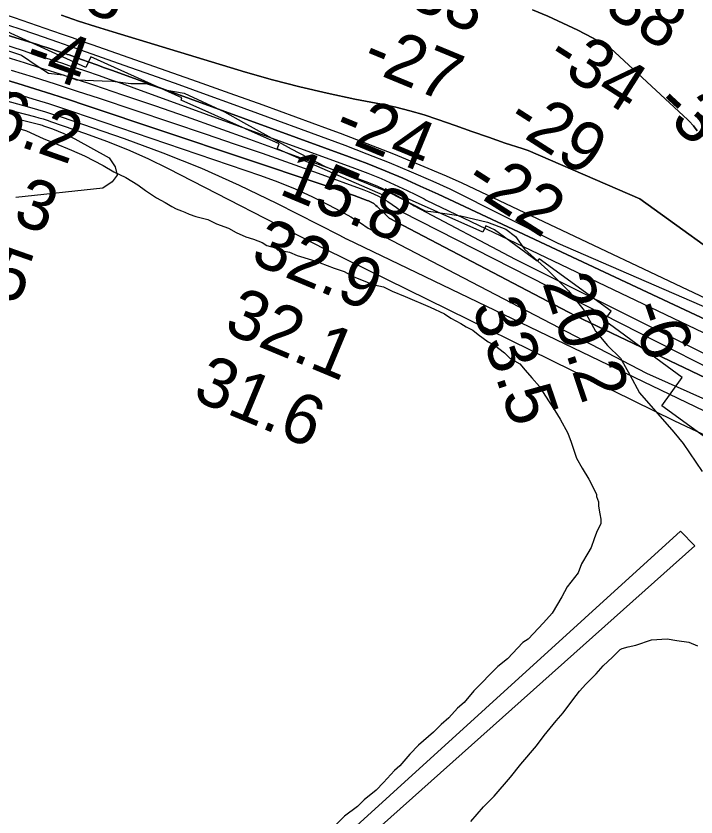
# Model space of a CAD drawing. Extents: x 3263578 to 3301413, y 764927 to 798602.
# Drawn here: x 3288378 to 3289294, y 779567 to 780646 of the extents above; entities that cross this region are included whole.
import ezdxf

# ---------------------------------------------------------------- set-up
doc = ezdxf.new("R2010")
doc.units = 0
for name, color, linetype in [('V-RIVR-EDGE', 7, 'Continuous'), ('V-RIVR-RANG', 7, 'Continuous'), ('V-RRAP-RVMT', 7, 'Continuous'), ('V-SITE-VEGE', 7, 'Continuous'), ('V-TOPO-DPTH', 7, 'Continuous'), ('V-TOPO-MAJR', 7, 'Continuous'), ('V-TOPO-MINR', 7, 'Continuous'), ('V-TOPO-SHOR', 7, 'Continuous'), ('V-TOPO-WATR', 7, 'Continuous')]:
    doc.layers.add(name, color=color, linetype=linetype)

msp = doc.modelspace()

# ---------------------------------------------------------------- linework, layer by layer
at = {"layer": 'V-RIVR-EDGE'}
for points in [[(3288366.9, 780599.4), (3288386, 780593.3), (3288406.8, 780578.9), (3288422, 780568.9), (3288442, 780566.6), (3288459.8, 780560.1), (3288494.5, 780558.7), (3288508.5, 780558.2), (3288533.2, 780555.1), (3288553.7, 780555.1), (3288581.4, 780545.9), (3288604.9, 780541.9), (3288659.2, 780517), (3288684.8, 780502.6), (3288749, 780467.2), (3288794.6, 780443.2), (3288880.2, 780408.6), (3288929.2, 780383.7), (3288940.5, 780382.4), (3288977.5, 780376.7), (3289013.1, 780368.3), (3289037.8, 780359.1), (3289050.9, 780349.1), (3289063, 780332.1)], [(3289063, 780332.1), (3289094.6, 780303.8), (3289122.4, 780275.9), (3289143.2, 780249.3), (3289158.8, 780221.5), (3289174.8, 780202.3), (3289192.2, 780185.3), (3289204.7, 780162.7), (3289218.1, 780138.7), (3289264.1, 780085.6), (3289276.6, 780070.3), (3289302.2, 780032.5)]]:
    msp.add_lwpolyline(points, dxfattribs=at)
at = {"layer": 'V-RRAP-RVMT'}
for points in [[(3289022.5, 780358.2), (3289010.8, 780363.5), (3289007, 780354.7), (3288875.9, 780413), (3288872.7, 780404.8), (3288730, 780467.2), (3288732.9, 780474), (3288600.8, 780532.8), (3288601.9, 780535.8), (3288479.4, 780591.1), (3288472.5, 780576.7), (3288350.7, 780631.6), (3288343.5, 780612.8), (3288209.7, 780667.9), (3288194.5, 780626.4), (3288059.8, 780682.2)], [(3289353.1, 780044.8), (3289248, 780121.2), (3289275.5, 780159.1), (3289170.6, 780235.9), (3289179.8, 780248.4), (3289082.7, 780318.9), (3289080.2, 780316), (3289022.5, 780358.2)]]:
    msp.add_lwpolyline(points, dxfattribs=at)
at = {"layer": 'V-SITE-VEGE'}
for p, q in [((3289213.1, 779799), (3289234.1, 779806.1)), ((3289234.1, 779806.1), (3289255.1, 779807.3)), ((3289255.1, 779807.3), (3289268, 779805)), ((3289268, 779805), (3289284.3, 779802.7)), ((3289181.6, 779782.6), (3289192.1, 779793.1)), ((3289192.1, 779793.1), (3289194.4, 779794.3)), ((3289194.4, 779794.3), (3289202.6, 779796.6)), ((3289202.6, 779796.6), (3289213.1, 779799)), ((3289284.3, 779802.7), (3289296, 779798.1)), ((3289168.8, 779770.8), (3289181.6, 779782.6)), ((3289159.5, 779760.3), (3289168.8, 779770.8)), ((3289145.5, 779746.3), (3289159.5, 779760.3)), ((3289137.3, 779736.9), (3289145.5, 779746.3)), ((3289128, 779725.2), (3289137.3, 779736.9)), ((3289115.2, 779707.6), (3289128, 779725.2)), ((3289105.9, 779697.1), (3289115.2, 779707.6)), ((3289089.6, 779677.2), (3289105.9, 779697.1)), ((3289079.1, 779663.2), (3289089.6, 779677.2)), ((3289058.2, 779638.6), (3289079.1, 779663.2)), ((3289044.2, 779621), (3289058.2, 779638.6)), ((3289022.1, 779595.3), (3289044.2, 779621)), ((3289008.1, 779581.2), (3289022.1, 779595.3)), ((3288990.7, 779561.3), (3289008.1, 779581.2))]:
    msp.add_line(p, q, dxfattribs=at)
for points in [[(3288378.1, 780495.7), (3288392.8, 780491.3), (3288414.9, 780481.1), (3288429.5, 780475.3), (3288453, 780465.1), (3288470.7, 780457.8), (3288495.6, 780444.7), (3288510.3, 780435.9), (3288526.5, 780428.6), (3288542.6, 780418.4), (3288552.9, 780411.1), (3288567.6, 780400.9), (3288579.4, 780395), (3288588.2, 780389.2), (3288594.1, 780386.3), (3288601.4, 780383.4), (3288605.8, 780381.9), (3288611.7, 780379), (3288620.5, 780376.1), (3288636.7, 780371.7), (3288648.4, 780365.9), (3288664.6, 780360.1), (3288674.8, 780354.2), (3288688.1, 780348.4), (3288698.3, 780345.5), (3288710.1, 780341.1), (3288716, 780336.7), (3288727.7, 780333.8), (3288730.6, 780330.9), (3288746.8, 780328), (3288757.1, 780323.6), (3288776.1, 780317.8), (3288787.9, 780313.5), (3288807, 780306.2), (3288820.2, 780301.8), (3288833.4, 780294.5), (3288848.1, 780288.7), (3288858.4, 780284.3), (3288873.1, 780281.4), (3288884.8, 780275.6), (3288902.4, 780268.3), (3288936.2, 780253.7), (3288955.3, 780245), (3288964.1, 780239.1), (3288977.3, 780231.8), (3288984.7, 780227.4), (3288993.5, 780223.1), (3289000.9, 780217.2), (3289014.1, 780207), (3289022.9, 780202.6), (3289036.1, 780192.4), (3289043.5, 780185.1), (3289056.7, 780177.8), (3289064.1, 780169), (3289072.9, 780158.7), (3289083.2, 780147), (3289090.6, 780135.3), (3289103.8, 780114.8), (3289111.2, 780103.1)], [(3289111.2, 780103.1), (3289121.5, 780084.1), (3289125.9, 780072.3), (3289133.3, 780050.4), (3289140.7, 780037.2), (3289149.5, 780022.5), (3289159.9, 780002), (3289159.9, 779999.1), (3289162.8, 779991.8), (3289162.8, 779985.9), (3289164.3, 779975.6), (3289165.8, 779968.3), (3289165.8, 779962.4), (3289160, 779950.7), (3289157.1, 779941.9), (3289152.7, 779930.1), (3289148.3, 779922.8), (3289139.6, 779908.1), (3289135.2, 779896.3), (3289120.6, 779877.2), (3289113.3, 779864), (3289100.2, 779842), (3289088.5, 779828.7), (3289068, 779806.7), (3289060.7, 779802.3), (3289040.2, 779780.2), (3289027, 779769.9), (3288994.8, 779737.5), (3288981.7, 779721.4), (3288972.9, 779714), (3288961.2, 779700.8), (3288951, 779692), (3288940.7, 779681.7), (3288920.2, 779664), (3288908.5, 779652.2), (3288895.4, 779636.1), (3288888, 779630.2), (3288873.4, 779614), (3288863.2, 779603.7), (3288847.1, 779590.5), (3288838.3, 779581.6), (3288820.7, 779568.4), (3288794.4, 779541.9)]]:
    msp.add_lwpolyline(points, dxfattribs=at)
at = {"layer": 'V-TOPO-DPTH'}
for p, q in [((3289073.9, 780654.2), (3289094.4, 780645.5)), ((3289094.4, 780645.5), (3289073.9, 780654.2)), ((3289094.4, 780645.5), (3289114.7, 780636.4)), ((3289114.7, 780636.4), (3289094.4, 780645.5)), ((3289114.7, 780636.4), (3289134.7, 780626.7)), ((3289134.7, 780626.7), (3289114.7, 780636.4)), ((3289134.7, 780626.7), (3289154.5, 780616.4)), ((3289154.5, 780616.4), (3289134.7, 780626.7)), ((3289154.5, 780616.4), (3289164.7, 780610.9)), ((3289164.7, 780610.9), (3289154.5, 780616.4)), ((3289282.9, 780506.1), (3289284.6, 780504.5)), ((3289284.6, 780504.5), (3289282.9, 780506.1)), ((3289284.6, 780504.5), (3289284.9, 780504.1)), ((3289284.9, 780504.1), (3289284.6, 780504.5)), ((3289284.9, 780504.1), (3289290.6, 780497.8)), ((3289290.6, 780497.8), (3289284.9, 780504.1)), ((3289290.6, 780497.8), (3289295.6, 780491.1)), ((3289295.6, 780491.1), (3289290.6, 780497.8))]:
    msp.add_line(p, q, dxfattribs=at)
for points in [[(3289466.4, 780162.2), (3288946.7, 780405.8), (3288922.8, 780416.9), (3288899.2, 780427.4), (3288875.4, 780437.6), (3288851.4, 780447.2), (3288827.2, 780456.3), (3288508.2, 780572.5), (3288497.8, 780576.3), (3288487.4, 780580.1), (3288476.9, 780583.8), (3288466.5, 780587.5), (3288450, 780593.4), (3288447.8, 780594.1), (3288445.5, 780594.9), (3288443.3, 780595.7), (3288441.1, 780596.4), (3288432.9, 780599.2), (3288426.5, 780601.4), (3288420.1, 780603.5), (3288413.7, 780605.5), (3288407.3, 780607.5), (3288019.9, 780727.5)], [(3289466.4, 780162.2), (3288946.7, 780405.8), (3288922.8, 780416.9), (3288899.2, 780427.4), (3288875.4, 780437.6), (3288851.4, 780447.2), (3288827.2, 780456.3), (3288508.2, 780572.5), (3288497.8, 780576.3), (3288487.4, 780580.1), (3288476.9, 780583.8), (3288466.5, 780587.5), (3288450, 780593.4), (3288447.8, 780594.1), (3288445.5, 780594.9), (3288443.3, 780595.7), (3288441.1, 780596.4), (3288432.9, 780599.2), (3288426.5, 780601.4), (3288420.1, 780603.5), (3288413.7, 780605.5), (3288407.3, 780607.5), (3288019.9, 780727.5)], [(3288076.7, 780676.7), (3288295.9, 780611.7), (3288319.3, 780604.7), (3288342.7, 780597.6), (3288366.1, 780590.5), (3288389.5, 780583.2), (3288412.8, 780575.8), (3288436.1, 780568.3), (3288459.4, 780560.7), (3288482.6, 780553), (3288522, 780539.8), (3288564.8, 780525.3), (3288607.6, 780510.5), (3288650.2, 780495.5), (3288692.8, 780480.2), (3288840.9, 780426.3), (3288853.1, 780421.7), (3288865.1, 780416.7), (3288876.9, 780411.2), (3288888.6, 780405.5), (3288899.9, 780399.2), (3288911.1, 780392.5), (3288914.5, 780390.1)], [(3288076.7, 780676.7), (3288295.9, 780611.7), (3288319.3, 780604.7), (3288342.7, 780597.6), (3288366.1, 780590.5), (3288389.5, 780583.2), (3288412.8, 780575.8), (3288436.1, 780568.3), (3288459.4, 780560.7), (3288482.6, 780553), (3288522, 780539.8), (3288564.8, 780525.3), (3288607.6, 780510.5), (3288650.2, 780495.5), (3288692.8, 780480.2), (3288840.9, 780426.3), (3288853.1, 780421.7), (3288865.1, 780416.7), (3288876.9, 780411.2), (3288888.6, 780405.5), (3288899.9, 780399.2), (3288911.1, 780392.5), (3288914.5, 780390.1)], [(3288336.7, 780657.1), (3288375.9, 780643.9), (3288427.4, 780626), (3288440.7, 780621.4), (3288454, 780616.8), (3288467.3, 780612.1), (3288480.6, 780607.5), (3288622.3, 780557.8), (3288666.5, 780542.1), (3288710.7, 780526.3), (3288754.8, 780510.2), (3288798.9, 780493.9), (3288814.8, 780488), (3288850.7, 780474.3), (3288886.5, 780460.2), (3288922, 780445.6), (3288957.4, 780430.5), (3288978.6, 780421.3)], [(3288336.7, 780657.1), (3288375.9, 780643.9), (3288427.4, 780626), (3288440.7, 780621.4), (3288454, 780616.8), (3288467.3, 780612.1), (3288480.6, 780607.5), (3288622.3, 780557.8), (3288666.5, 780542.1), (3288710.7, 780526.3), (3288754.8, 780510.2), (3288798.9, 780493.9), (3288814.8, 780488), (3288850.7, 780474.3), (3288886.5, 780460.2), (3288922, 780445.6), (3288957.4, 780430.5), (3288978.6, 780421.3)], [(3290209.6, 779945.1), (3289521.4, 780181.2), (3289361.5, 780296.4), (3289218.2, 780399.6), (3289068, 780464.7), (3289059.8, 780467.4), (3289037.2, 780474.9), (3289014.6, 780482.6), (3288992.1, 780490.4), (3288969.7, 780498.3), (3288946.6, 780506.5), (3288927.9, 780512.7), (3288908.9, 780518.3), (3288889.8, 780523.1), (3288870.5, 780527.2), (3288834.7, 780534.1), (3288797.5, 780541.8), (3288760.5, 780550.4), (3288723.8, 780560), (3288687.3, 780570.5), (3288508.9, 780624.5), (3288485.7, 780631.7), (3288462.6, 780639.1), (3288439.6, 780646.8)], [(3290209.6, 779945.1), (3289521.4, 780181.2), (3289361.5, 780296.4), (3289218.2, 780399.6), (3289068, 780464.7), (3289059.8, 780467.4), (3289037.2, 780474.9), (3289014.6, 780482.6), (3288992.1, 780490.4), (3288969.7, 780498.3), (3288946.6, 780506.5), (3288927.9, 780512.7), (3288908.9, 780518.3), (3288889.8, 780523.1), (3288870.5, 780527.2), (3288834.7, 780534.1), (3288797.5, 780541.8), (3288760.5, 780550.4), (3288723.8, 780560), (3288687.3, 780570.5), (3288508.9, 780624.5), (3288485.7, 780631.7), (3288462.6, 780639.1), (3288439.6, 780646.8)], [(3289164.7, 780610.9), (3289178.8, 780602.5), (3289282.9, 780506.1)], [(3289282.9, 780506.1), (3289178.8, 780602.5), (3289164.7, 780610.9)], [(3290263.7, 779702.1), (3289131.7, 780242), (3288880.9, 780373.8), (3288864.6, 780389.6), (3288863.1, 780390.9), (3288861.6, 780392.2), (3288860.1, 780393.3), (3288858.4, 780394.4), (3288856.7, 780395.3), (3288855, 780396.2), (3288853.2, 780397), (3288851.4, 780397.7), (3288833.7, 780404.2), (3288822.9, 780408), (3288812.2, 780411.8), (3288801.4, 780415.5), (3288790.6, 780419.2), (3288471.7, 780525.9), (3288449.1, 780533.4), (3288426.5, 780540.7), (3288403.8, 780547.8), (3288381.1, 780554.8), (3288310.5, 780576.1)], [(3288978.6, 780421.3), (3289409.1, 780217.4), (3289674.3, 780104.3), (3290169, 779938.1), (3290532.2, 779831.9)], [(3288978.6, 780421.3), (3289409.1, 780217.4), (3289674.3, 780104.3), (3290169, 779938.1), (3290532.2, 779831.9)], [(3288914.5, 780390.1), (3289050.6, 780318.7), (3289709.9, 779989.4), (3290089.7, 779825.8), (3290402.7, 779701.1)], [(3288914.5, 780390.1), (3289050.6, 780318.7), (3289709.9, 779989.4), (3290089.7, 779825.8), (3290402.7, 779701.1)]]:
    msp.add_lwpolyline(points, dxfattribs=at)
at = {"layer": 'V-TOPO-MAJR'}
for points in [[(3288158.3, 780573.9), (3288403.2, 780510.6), (3288409, 780509), (3288414.9, 780507.3), (3288420.6, 780505.5), (3288426.4, 780503.6), (3288472.1, 780487.9), (3288500.5, 780477.5), (3288528.5, 780466.3), (3288556, 780453.9), (3288583.1, 780440.7), (3288794.9, 780332)], [(3290324.2, 779602.6), (3289924.8, 779790.9), (3289265.3, 780100.5), (3288794.9, 780332)]]:
    msp.add_lwpolyline(points, dxfattribs=at)
at = {"layer": 'V-TOPO-MINR'}
for p, q in [((3289073.9, 780654.2), (3289094.4, 780645.5)), ((3289094.4, 780645.5), (3289114.7, 780636.4)), ((3289114.7, 780636.4), (3289134.7, 780626.7)), ((3289134.7, 780626.7), (3289154.5, 780616.4)), ((3289154.5, 780616.4), (3289164.7, 780610.9)), ((3289282.9, 780506.1), (3289284.6, 780504.5)), ((3289284.6, 780504.5), (3289284.9, 780504.1)), ((3289284.9, 780504.1), (3289290.6, 780497.8)), ((3289290.6, 780497.8), (3289295.6, 780491.1))]:
    msp.add_line(p, q, dxfattribs=at)
for points in [[(3288019.9, 780727.5), (3288407.3, 780607.5), (3288413.7, 780605.5), (3288420.1, 780603.5), (3288426.5, 780601.4), (3288432.9, 780599.2), (3288441.1, 780596.4), (3288443.3, 780595.7), (3288445.5, 780594.9), (3288447.8, 780594.1), (3288450, 780593.4), (3288466.5, 780587.5), (3288476.9, 780583.8), (3288487.4, 780580.1), (3288497.8, 780576.3), (3288508.2, 780572.5), (3288827.2, 780456.3), (3288851.4, 780447.2), (3288875.4, 780437.6), (3288899.2, 780427.4), (3288922.8, 780416.9), (3288946.7, 780405.8), (3289466.4, 780162.2)], [(3288157, 780674.9), (3288389.4, 780598.8), (3288398, 780596), (3288406.6, 780593.3), (3288415.2, 780590.5), (3288423.8, 780587.8), (3288432.4, 780585), (3288441, 780582.2), (3288449.5, 780579.4), (3288458.1, 780576.6), (3288473.2, 780571.5), (3288489.2, 780566.1), (3288505.3, 780560.5), (3288521.3, 780554.9), (3288537.2, 780549.1), (3288834.3, 780441.2), (3288852.3, 780434.3), (3288870.2, 780427), (3288887.8, 780419.2), (3288905.3, 780411), (3288916.4, 780405.7), (3288928.1, 780399.6), (3288930.8, 780398), (3289504.5, 780123.9)], [(3288336.7, 780657.1), (3288375.9, 780643.9), (3288427.4, 780626), (3288440.7, 780621.4), (3288454, 780616.8), (3288467.3, 780612.1), (3288480.6, 780607.5), (3288622.3, 780557.8), (3288666.5, 780542.1), (3288710.7, 780526.3), (3288754.8, 780510.2), (3288798.9, 780493.9), (3288814.8, 780488), (3288850.7, 780474.3), (3288886.5, 780460.2), (3288922, 780445.6), (3288957.4, 780430.5), (3288978.6, 780421.3)], [(3288003.6, 780646.6), (3288016.8, 780643.2), (3288060.8, 780631.6), (3288095.9, 780622.2), (3288131, 780612.6), (3288166, 780602.8), (3288201, 780592.8), (3288389.4, 780537.9), (3288405.8, 780533), (3288422.1, 780528), (3288438.3, 780522.7), (3288454.5, 780517.4), (3288707.7, 780431.3), (3288731.1, 780422.7), (3288754.2, 780413.4), (3288776.8, 780403), (3288799.1, 780391.8), (3288815.4, 780383.2), (3288829.1, 780375.4), (3288842.4, 780367.2), (3288852.7, 780360.1)], [(3288439.6, 780646.8), (3288462.6, 780639.1), (3288485.7, 780631.7), (3288508.9, 780624.5), (3288687.3, 780570.5), (3288723.8, 780560), (3288760.5, 780550.4), (3288797.5, 780541.8), (3288834.7, 780534.1), (3288870.5, 780527.2), (3288889.8, 780523.1), (3288908.9, 780518.3), (3288927.9, 780512.7), (3288946.6, 780506.5), (3288969.7, 780498.3), (3288992.1, 780490.4), (3289014.6, 780482.6), (3289037.2, 780474.9), (3289059.8, 780467.4), (3289068, 780464.7), (3289218.2, 780399.6), (3289361.5, 780296.4), (3289521.4, 780181.2), (3290209.6, 779945.1)], [(3288359.6, 780636.3), (3288382.2, 780628.9), (3288404.8, 780621.3), (3288434.3, 780611.2), (3288442, 780608.5), (3288449.8, 780605.8), (3288457.5, 780603.1), (3288465.3, 780600.4), (3288523.8, 780579.8), (3288560.8, 780566.7), (3288597.8, 780553.5), (3288634.7, 780540.1), (3288671.6, 780526.6), (3288821.1, 780471.8), (3288851, 780460.4), (3288880.8, 780448.7), (3288910.3, 780436.3), (3288939.7, 780423.5), (3288962.4, 780413.4), (3289108, 780340.1), (3289406.7, 780210.2), (3289762.6, 780051.5), (3290154.5, 779902.2), (3290524.9, 779765)], [(3288084, 780609.9), (3288396.8, 780523.2), (3288407.5, 780520.1), (3288418.2, 780516.9), (3288428.8, 780513.5), (3288439.4, 780510), (3288523.9, 780481), (3288576.2, 780461.8), (3288628, 780441.1), (3288678.8, 780418.3), (3288729, 780394), (3288814.1, 780350.7), (3288823, 780346), (3288823.3, 780345.8), (3289692.2, 779928.1), (3290185.7, 779687.3)], [(3289164.7, 780610.9), (3289178.8, 780602.5), (3289282.9, 780506.1)], [(3288310.5, 780576.1), (3288381.1, 780554.8), (3288403.8, 780547.8), (3288426.5, 780540.7), (3288449.1, 780533.4), (3288471.7, 780525.9), (3288790.6, 780419.2), (3288801.4, 780415.5), (3288812.2, 780411.8), (3288822.9, 780408), (3288833.7, 780404.2), (3288851.4, 780397.7), (3288853.2, 780397), (3288855, 780396.2), (3288856.7, 780395.3), (3288858.4, 780394.4), (3288860.1, 780393.3), (3288861.6, 780392.2), (3288863.1, 780390.9), (3288864.6, 780389.6), (3288880.9, 780373.8), (3289131.7, 780242), (3290263.7, 779702.1)], [(3288372, 780573.1), (3288401.7, 780563.8), (3288431.3, 780554.4), (3288460.8, 780544.8), (3288490.3, 780535.1), (3288634.3, 780486.9), (3288672.1, 780474), (3288709.9, 780461), (3288747.6, 780447.7), (3288785.2, 780434.2), (3288846.7, 780411.8), (3288853.4, 780409.2), (3288860, 780406.4), (3288866.5, 780403.2), (3288872.9, 780399.9), (3288879.1, 780396.2), (3288885.1, 780392.3), (3288890.9, 780388), (3288896.5, 780383.5), (3288898.1, 780382.1), (3289659.7, 779994.3), (3290291.9, 779718.3)], [(3288378.3, 780507.7), (3288408.7, 780500.2), (3288410.4, 780499.8), (3288412.1, 780499.3), (3288413.7, 780498.8), (3288415.3, 780498.2), (3288427.7, 780493.9), (3288435.4, 780491), (3288443, 780487.9), (3288450.4, 780484.3), (3288457.7, 780480.5), (3288503.7, 780455.1), (3288512.1, 780442.8), (3288514.5, 780431.6), (3288508, 780422.4), (3288495.5, 780414.3), (3288378, 780401.7)], [(3288978.6, 780421.3), (3289409.1, 780217.4), (3289674.3, 780104.3), (3290169, 779938.1), (3290532.2, 779831.9)], [(3288852.7, 780360.1), (3289227.2, 780165.2), (3289731.2, 779940.3), (3290152.1, 779735.8), (3290476.2, 779589.1)]]:
    msp.add_lwpolyline(points, dxfattribs=at)
at = {"layer": 'V-TOPO-SHOR'}
for points in [[(3289273.3, 779952.3), (3288490.5, 779240.3), (3288266.9, 779035.8), (3288023.6, 778812.9), (3288032.3, 778784.5)], [(3288032.3, 778784.5), (3288042.2, 778810.5), (3288222.2, 778965.8), (3288298.4, 779029.5), (3288435.9, 779158.6), (3288624.2, 779336), (3289292.4, 779932.6), (3289273.3, 779952.3)]]:
    msp.add_lwpolyline(points, dxfattribs=at)
at = {"layer": 'V-TOPO-WATR'}
for points in [[(3288076.7, 780676.7), (3288295.9, 780611.7), (3288319.3, 780604.7), (3288342.7, 780597.6), (3288366.1, 780590.5), (3288389.5, 780583.2), (3288412.8, 780575.8), (3288436.1, 780568.3), (3288459.4, 780560.7), (3288482.6, 780553), (3288522, 780539.8), (3288564.8, 780525.3), (3288607.6, 780510.5), (3288650.2, 780495.5), (3288692.8, 780480.2), (3288840.9, 780426.3), (3288853.1, 780421.7), (3288865.1, 780416.7), (3288876.9, 780411.2), (3288888.6, 780405.5), (3288899.9, 780399.2), (3288911.1, 780392.5), (3288914.5, 780390.1)], [(3288914.5, 780390.1), (3289050.6, 780318.7), (3289709.9, 779989.4), (3290089.7, 779825.8), (3290402.7, 779701.1)]]:
    msp.add_lwpolyline(points, dxfattribs=at)

# ---------------------------------------------------------------- texts
at = {"layer": 'V-RIVR-RANG'}
for s, rotation, p in [('-48', 340.4804, (3288391.2, 780679.7)), ('-33', 337.5877, (3288876.2, 780670.9)), ('-38', 327.4276, (3289142.9, 780667.5)), ('-4', 340.4804, (3288386.4, 780575.4)), ('-27', 337.5877, (3288841.4, 780577.1)), ('-34', 327.4276, (3289089.5, 780582.9)), ('36.2', 340.6483, (3288287.8, 780503.8)), ('-37', 317.2004, (3289235.4, 780522.3)), ('-24', 337.5877, (3288803.4, 780484.6)), ('-29', 327.4276, (3289035.9, 780498.5)), ('34.3', 340.6483, (3288254.9, 780409.4)), ('15.8', 337.3783, (3288730.6, 780406.9)), ('-22', 327.4276, (3288979.4, 780415.9)), ('33.5', 340.6483, (3288222, 780315)), ('32.9', 337.3783, (3288692.1, 780314.6)), ('20.2', 288.6183, (3289086.7, 780286.8)), ('32.1', 337.3783, (3288656.3, 780221.2)), ('33.5', 288.6183, (3288992, 780254.7)), ('-6', 288.9052, (3289203.4, 780253)), ('31.6', 337.3783, (3288614.2, 780130.4))]:
    msp.add_text(s, height=67, rotation=rotation, dxfattribs=at).set_placement(p)

doc.saveas('drawing.dxf')
